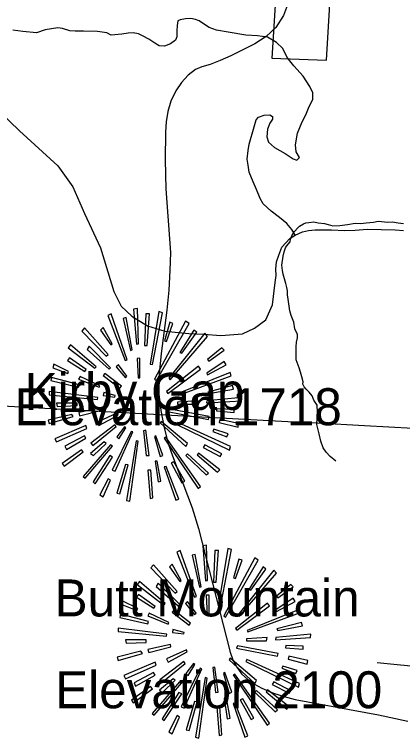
# Model space of a CAD drawing. Extents: x 1159738 to 1321356, y 736314 to 882035.
# Drawn here: x 1224350 to 1226659, y 842192 to 846508 of the extents above; entities that cross this region are included whole.
import ezdxf

# ---------------------------------------------------------------- set-up
doc = ezdxf.new("R2010")
doc.units = 0
for name, color, linetype in [('Exist Boundary Land Use Forest National US Forest Service', 7, 'Continuous'), ('Exist Geographical Mountain Summit CELL', 7, 'Continuous'), ('Exist Geographical Mountain Summit Elevation Number Label', 7, 'Continuous'), ('Exist Geographical Mountain Summit Label', 7, 'Continuous'), ('Exist Hydrographic Misc Water Feature', 7, 'Continuous'), ('Exist Road Non-System Type 51', 7, 'Continuous'), ('Exist Road Secondary Type 51 Attributed', 7, 'Continuous')]:
    doc.layers.add(name, color=color, linetype=linetype)

msp = doc.modelspace()

# ---------------------------------------------------------------- linework, layer by layer
at = {"layer": 'Exist Boundary Land Use Forest National US Forest Service'}
for points in [[(1226021.6, 848462.6), (1225882.7, 846247.5), (1226206.6, 846236.5), (1226337.9, 848437.2)], [(1227011.7, 844027.5), (1226432.6, 844058.8), (1226154.5, 844073.9), (1226013, 844081.6), (1225464.8, 844111.3), (1224278.6, 844175.5), (1224193.6, 843593.4), (1224155, 843583.6), (1224048.7, 843556.4), (1223943.6, 843530.4), (1223596.6, 843427.5), (1223156.6, 843291.5), (1223142.1, 843292.5), (1222883.7, 843311.4), (1222573.6, 843321.4), (1222576.9, 843378.1), (1222612, 844002.3), (1222657.6, 844811.5), (1222669.3, 845010), (1222717.6, 845830.6), (1222731.6, 846066.5), (1222767.3, 846707.3)]]:
    msp.add_lwpolyline(points, dxfattribs=at)
at = {"layer": 'Exist Geographical Mountain Summit CELL'}
for points in [[(1224904.9, 844716.1), (1225009.6, 844448.6), (1225021.3, 844452.7), (1224925.4, 844726.2)], [(1225059.1, 844753.7), (1225075.3, 844545.8), (1225088.1, 844547.4), (1225082.5, 844758.1)], [(1225123.2, 844537.3), (1225138.9, 844537.3), (1225153.5, 844726.2), (1225131.7, 844726.2)], [(1225171.1, 844423.7), (1225230.7, 844732), (1225208.8, 844739.2), (1225158, 844426.8)], [(1225040.2, 844508.2), (1225050.3, 844511), (1225014.1, 844702.8), (1224996.7, 844698.5)], [(1225184.1, 844336.6), (1225195.8, 844329.4), (1225390.4, 844667.9), (1225368.6, 844682.6)], [(1225242.1, 844564.7), (1225255.4, 844560.2), (1225293.2, 844667.9), (1225274.3, 844675.1)], [(1224750.9, 844623), (1224894.8, 844473.2), (1224908.1, 844483.3), (1224767.1, 844641.9)], [(1224861.3, 844628.8), (1224923.8, 844541.6), (1224931.1, 844547.4), (1224877.5, 844644.8)], [(1225418.1, 844628.8), (1225333.9, 844495), (1225345.6, 844490.5), (1225435.4, 844615.8)], [(1225268.4, 844342.4), (1225277.2, 844333.7), (1225499.5, 844590.8), (1225483.5, 844609.9)], [(1224669.5, 844524), (1224828, 844401.9), (1224836.8, 844410.8), (1224684.1, 844541.6)], [(1224782.8, 844512.3), (1224913.7, 844396.2), (1224922.5, 844404.8), (1224794.5, 844532.8)], [(1225499.5, 844454.3), (1225506.9, 844444.2), (1225598.4, 844509.4), (1225583.8, 844524)], [(1224665.2, 844448.6), (1224768.4, 844383), (1224777.2, 844393.5), (1224676.7, 844464.4)], [(1225080.9, 844460.3), (1225086.5, 844343.8), (1225096.9, 844345.1), (1225096.9, 844461.5)], [(1224578.1, 844404.8), (1224667.9, 844370.1), (1224672.4, 844381.8), (1224583.8, 844425.3)], [(1224956, 844410.8), (1225011.2, 844345.1), (1225019.7, 844353.9), (1224968.9, 844422.5)], [(1225255.4, 844262.4), (1225262.6, 844252.3), (1225457.2, 844396.2), (1225444.4, 844413.6)], [(1225499.5, 844362.9), (1225609.9, 844422.5), (1225598.4, 844442.6), (1225493.9, 844373)], [(1224877.5, 844358.4), (1224977.8, 844282.6), (1224986.2, 844294.3), (1224887.6, 844371.3)], [(1225323.5, 844250.9), (1225327.9, 844241.9), (1225640.5, 844356.8), (1225633.3, 844375.7)], [(1224566.4, 844327.8), (1224732, 844290), (1224736.5, 844303.1), (1224570.9, 844346.7)], [(1224732, 844336.6), (1224854.1, 844288.7), (1224858.6, 844297.2), (1224740.8, 844352.8)], [(1225506.9, 844250.9), (1225653.8, 844277), (1225647.9, 844298.8), (1225501.1, 844259.7)], [(1224556, 844243.5), (1224844, 844215.8), (1224845.3, 844227.5), (1224556, 844263.7)], [(1224878.8, 844239.2), (1224947.2, 844230.4), (1224948.8, 844239.2), (1224881.8, 844256.5)], [(1225319.5, 844200.1), (1225319.5, 844188.4), (1225439.9, 844188.4), (1225442.8, 844208.6)], [(1225492.3, 844195.6), (1225701.7, 844208.6), (1225703, 844227.5), (1225493.9, 844208.6)], [(1224604.3, 844173.8), (1224723.2, 844179.6), (1224723.2, 844194), (1224599.9, 844194)], [(1224733.6, 844137.6), (1224737.8, 844118.6), (1224870.3, 844152), (1224867.4, 844166.6)], [(1225261, 844144.8), (1225504, 844096.9), (1225508.3, 844114.2), (1225265.5, 844159.2)], [(1225551.9, 844147.7), (1225658, 844138.7), (1225658, 844156.2), (1225553.5, 844160.5)], [(1224550.4, 844092.4), (1224556, 844071.9), (1224700.1, 844114.2), (1224691.3, 844127.2)], [(1224844, 844080.8), (1224852.8, 844061.8), (1224967.7, 844122.7), (1224963.3, 844136)], [(1225216.3, 844076.4), (1225370.2, 843935.3), (1225380.3, 843952.8), (1225223.5, 844085.2)], [(1225316.3, 844066.3), (1225629, 843913.5), (1225636.2, 843935.3), (1225322.3, 844077.9)], [(1225568.1, 844079.1), (1225681.2, 844050.2), (1225684.1, 844071.9), (1225572.1, 844096.9)], [(1224589.4, 843981.7), (1224599.9, 843963.2), (1224781.5, 844042.9), (1224775.6, 844061.8)], [(1224804.6, 843955.8), (1224816.3, 843941.1), (1224954.4, 844054.6), (1224947.2, 844064.7)], [(1224931.1, 843795.9), (1224948.8, 843788.7), (1225054.8, 844022.4), (1225044.7, 844025.6)], [(1224958.9, 843993.4), (1224971.8, 843981.7), (1225012.5, 844047.3), (1225005.2, 844053)], [(1225118.7, 844030), (1225134.6, 843881.8), (1225152.2, 843882.9), (1225131.7, 844032.9)], [(1225530.1, 844025.6), (1225614.4, 843993.4), (1225621.6, 844011.1), (1225535.9, 844038.5)], [(1224659.4, 843918), (1224775.6, 843984.8), (1224767.1, 843999.4), (1224650.6, 843938.2)], [(1225182.8, 843995), (1225217.6, 843875.7), (1225233.6, 843882.9), (1225191.3, 843999.4)], [(1225240.8, 843986.1), (1225442.8, 843686.8), (1225457.2, 843698.4), (1225250.9, 843990.6)], [(1224758.3, 843756.5), (1224769.8, 843746.4), (1224932.7, 843936.9), (1224921, 843945.4)], [(1224819.5, 843881.8), (1224896.4, 843954.2), (1224883.1, 843963.2), (1224801.7, 843894.6)], [(1225016.8, 843614.3), (1225035.7, 843609.8), (1225086.5, 843967.2), (1225073.7, 843970.4)], [(1225473.4, 843929.7), (1225573.7, 843877.3), (1225583.8, 843891.9), (1225482.2, 843945.4)], [(1224634.6, 843835), (1224646.2, 843819), (1224759.7, 843903.4), (1224749.3, 843916.4)], [(1225437, 843885.8), (1225559.1, 843782.6), (1225572.1, 843797.2), (1225444.4, 843896.2)], [(1224918.2, 843881.8), (1224817.9, 843724.6), (1224830.7, 843714.5), (1224934.2, 843872.8)], [(1225370.2, 843882.9), (1225490.7, 843766.6), (1225504, 843777), (1225379.1, 843893)], [(1224977.8, 843654.9), (1225025.7, 843826.2), (1225011.2, 843827.8), (1224960.1, 843659)], [(1225221.9, 843729), (1225200.1, 843848.3), (1225187, 843848.3), (1225204.6, 843724.6)], [(1225240.8, 843814.8), (1225310.6, 843615.5), (1225327.9, 843622.7), (1225252.5, 843817.7)], [(1225282.8, 843837.9), (1225346.9, 843720.1), (1225363, 843729), (1225297.7, 843843.8)], [(1225143.4, 843795.9), (1225158, 843626), (1225174, 843630), (1225160.7, 843795.9)], [(1224858.6, 843647.6), (1224877.5, 843636), (1224921, 843734.7), (1224908.1, 843743.5)], [(1225470.2, 843344), (1225486.3, 843136.1), (1225499.2, 843137.7), (1225493.5, 843348.4)], [(1225315.9, 843306.4), (1225420.7, 843038.9), (1225432.4, 843043), (1225336.4, 843316.5)], [(1225451.3, 843098.4), (1225461.3, 843101.3), (1225425.1, 843293.1), (1225407.7, 843288.8)], [(1225534.2, 843127.6), (1225549.9, 843127.6), (1225564.5, 843316.5), (1225542.7, 843316.5)], [(1225582.1, 843014), (1225641.7, 843322.2), (1225619.8, 843329.5), (1225569, 843017.1)], [(1225595.1, 842926.9), (1225606.8, 842919.7), (1225801.4, 843258.2), (1225779.7, 843272.9)], [(1225653.1, 843155), (1225666.4, 843150.5), (1225704.2, 843258.2), (1225685.3, 843265.4)], [(1225161.9, 843213.3), (1225305.8, 843063.5), (1225319.1, 843073.6), (1225178.1, 843232.2)], [(1225272.3, 843219.1), (1225334.8, 843131.9), (1225342.2, 843137.7), (1225288.5, 843235.1)], [(1225829.2, 843219.1), (1225744.9, 843085.3), (1225756.6, 843080.8), (1225846.5, 843206.1)], [(1225679.4, 842932.6), (1225688.2, 842924), (1225910.5, 843181.1), (1225894.5, 843200.2)], [(1225080.6, 843114.3), (1225239, 842992.2), (1225247.8, 843001), (1225095.1, 843131.9)], [(1225193.8, 843102.6), (1225324.7, 842986.5), (1225333.5, 842995.1), (1225205.5, 843123.1)], [(1225910.5, 843044.6), (1225917.9, 843034.5), (1226009.4, 843099.7), (1225994.8, 843114.3)], [(1225076.2, 843038.9), (1225179.4, 842973.3), (1225188.2, 842983.7), (1225087.8, 843054.7)], [(1225491.9, 843050.6), (1225497.6, 842934.1), (1225508, 842935.4), (1225508, 843051.8)], [(1225910.5, 842953.2), (1226020.9, 843012.7), (1226009.4, 843032.9), (1225904.9, 842963.2)], [(1224989.1, 842995.1), (1225079, 842960.4), (1225083.4, 842972.1), (1224994.9, 843015.6)], [(1225367, 843001), (1225422.3, 842935.4), (1225430.7, 842944.2), (1225380, 843012.7)], [(1225666.4, 842852.7), (1225673.6, 842842.6), (1225868.2, 842986.5), (1225855.4, 843003.9)], [(1225288.5, 842948.7), (1225388.8, 842872.9), (1225397.3, 842884.6), (1225298.6, 842961.6)], [(1225734.5, 842841.2), (1225739, 842832.2), (1226051.5, 842947.1), (1226044.3, 842966)], [(1224977.4, 842918.1), (1225143, 842880.3), (1225147.5, 842893.4), (1224981.9, 842937)], [(1225143, 842926.9), (1225265.1, 842879), (1225269.6, 842887.5), (1225151.8, 842943.1)], [(1225917.9, 842841.2), (1226064.8, 842867.3), (1226058.9, 842889.1), (1225912.1, 842850)], [(1224967, 842833.8), (1225255, 842806.1), (1225256.3, 842817.8), (1224967, 842854)], [(1225289.8, 842829.5), (1225358.2, 842820.7), (1225359.8, 842829.5), (1225292.8, 842846.8)], [(1225903.3, 842785.9), (1226112.7, 842798.9), (1226114, 842817.8), (1225904.9, 842798.9)], [(1225015.4, 842764.1), (1225134.2, 842769.9), (1225134.2, 842784.3), (1225010.9, 842784.3)], [(1225730.5, 842790.4), (1225730.5, 842778.7), (1225850.9, 842778.7), (1225853.8, 842798.9)], [(1225144.6, 842727.9), (1225148.8, 842708.9), (1225281.3, 842742.3), (1225278.4, 842756.9)], [(1225672, 842735.1), (1225915, 842687.2), (1225919.3, 842704.5), (1225676.5, 842749.5)], [(1225962.9, 842738), (1226069, 842729), (1226069, 842746.5), (1225964.5, 842750.8)], [(1224961.4, 842682.7), (1224967, 842662.2), (1225111.2, 842704.5), (1225102.3, 842717.5)], [(1225255, 842671), (1225263.8, 842652.1), (1225378.7, 842713), (1225374.4, 842726.3)], [(1225979.1, 842669.4), (1226092.2, 842640.4), (1226095.1, 842662.2), (1225983.1, 842687.2)], [(1225000.5, 842572), (1225010.9, 842553.5), (1225192.5, 842633.2), (1225186.6, 842652.1)], [(1225215.6, 842546.1), (1225227.3, 842531.4), (1225365.4, 842644.9), (1225358.2, 842655)], [(1225369.9, 842583.7), (1225382.8, 842572), (1225423.5, 842637.6), (1225416.2, 842643.3)], [(1225627.3, 842666.7), (1225781.3, 842525.6), (1225791.4, 842543), (1225634.5, 842675.5)], [(1225727.3, 842656.6), (1226040, 842503.8), (1226047.2, 842525.6), (1225733.4, 842668.2)], [(1225342.2, 842386.2), (1225359.8, 842379), (1225465.8, 842612.7), (1225455.7, 842615.9)], [(1225529.7, 842620.3), (1225545.6, 842472.1), (1225563.2, 842473.2), (1225542.7, 842623.1)], [(1225941.1, 842615.9), (1226025.4, 842583.7), (1226032.6, 842601.4), (1225946.9, 842628.8)], [(1225070.5, 842508.3), (1225186.6, 842575.1), (1225178.1, 842589.7), (1225061.7, 842528.5)], [(1225427.9, 842204.6), (1225446.8, 842200.1), (1225497.6, 842557.5), (1225484.7, 842560.7)], [(1225593.8, 842585.3), (1225628.6, 842466), (1225644.6, 842473.2), (1225602.3, 842589.7)], [(1225651.8, 842576.4), (1225853.8, 842277.1), (1225868.2, 842288.7), (1225661.9, 842580.9)], [(1225169.3, 842346.8), (1225180.8, 842336.7), (1225343.8, 842527.2), (1225332.1, 842535.7)], [(1225230.5, 842472.1), (1225307.4, 842544.5), (1225294.1, 842553.5), (1225212.7, 842484.9)], [(1225884.4, 842520), (1225984.7, 842467.6), (1225994.8, 842482.2), (1225893.2, 842535.7)], [(1225045.6, 842425.3), (1225057.2, 842409.3), (1225170.7, 842493.7), (1225160.3, 842506.7)], [(1225329.2, 842472.1), (1225228.9, 842314.9), (1225241.7, 842304.8), (1225345.2, 842463.1)], [(1225781.3, 842473.2), (1225901.7, 842356.9), (1225915, 842367.3), (1225790.1, 842483.3)], [(1225848.1, 842476.1), (1225970.1, 842372.9), (1225983.1, 842387.5), (1225855.4, 842486.5)], [(1225632.9, 842319.3), (1225611.1, 842438.6), (1225598, 842438.6), (1225615.6, 842314.9)], [(1225693.8, 842428.2), (1225757.9, 842310.4), (1225774.1, 842319.3), (1225708.7, 842434.1)], [(1225388.8, 842245.2), (1225436.7, 842416.5), (1225422.3, 842418.1), (1225371.2, 842249.2)], [(1225554.4, 842386.2), (1225569, 842216.2), (1225585, 842220.2), (1225571.7, 842386.2)], [(1225651.8, 842405.1), (1225721.7, 842205.8), (1225739, 842213), (1225663.5, 842408)], [(1225269.6, 842237.9), (1225288.5, 842226.3), (1225332.1, 842325), (1225319.1, 842333.8)]]:
    msp.add_lwpolyline(points, close=True, dxfattribs=at)
at = {"layer": 'Exist Hydrographic Misc Water Feature'}
for points in [[(1225975.6, 846565.7), (1225951.6, 846500.7), (1225905.6, 846430.7), (1225847.6, 846376.4), (1225779.6, 846332.3), (1225638.6, 846261.5), (1225574.6, 846232.9), (1225514.6, 846210.2)], [(1225514.6, 846210.2), (1225465.6, 846196.6), (1225426.6, 846180), (1225384.6, 846146.9), (1225344.6, 846102.6), (1225309.6, 846052.6), (1225280.6, 845991.6), (1225262.6, 845930.3), (1225253.6, 845868.7), (1225249.6, 845806.6), (1225246.6, 845642), (1225251.6, 845469.9), (1225277.7, 845090.9), (1225275.6, 844983.8), (1225268.6, 844866.1), (1225257.7, 844746.7), (1225222.6, 844489.3), (1225210.6, 844367.6), (1225209.7, 844246.7), (1225220.6, 844149.5), (1225240.6, 844047.6), (1225265.7, 843953.8), (1225289.6, 843880.8), (1225407.7, 843570.8), (1225445.7, 843448.1), (1225633.7, 842712.1), (1225650.6, 842665.9), (1225672.7, 842622.3), (1225701.7, 842582.7), (1225756.7, 842533.9), (1225822.7, 842496.3), (1225890.7, 842467.8), (1225955.7, 842446.7), (1226020.7, 842429.8), (1226516.7, 842338.3)], [(1226263.1, 843848.6), (1226229.9, 843875.5), (1226204.5, 843902.1), (1226187.3, 843928.6), (1226174.1, 843967), (1226163.3, 844011.3), (1226148.8, 844067.7), (1226151.7, 844103.6), (1226152.6, 844139.6), (1226151.8, 844181.7), (1226132.5, 844212.2), (1226121.1, 844236.5), (1226103.6, 844259), (1226086.2, 844277.4), (1226074.5, 844291.8), (1226066.9, 844306), (1226067.3, 844319.9), (1226060, 844350.2), (1226052.7, 844378.4), (1226045.4, 844404.5), (1226026.5, 844451.1), (1226025.9, 844501.1), (1226026.6, 844529.1), (1226029.3, 844557.1), (1226034, 844583), (1226034.5, 844603), (1226019.2, 844635.4), (1226012.4, 844675.6), (1225997.4, 844716), (1225988.2, 844744.3), (1225983.1, 844784.4), (1225979.9, 844812.6), (1225974.5, 844838.7), (1225975.1, 844862.7), (1225971.6, 844882.8), (1225964.3, 844907), (1225957, 844933.2), (1225949.6, 844961.5), (1225944.3, 844983.5), (1225941, 845015.7), (1225948.5, 845069.5), (1225955.1, 845095.4), (1225963.8, 845119.2), (1225970, 845129), (1225990.6, 845154.5), (1225993.2, 845170.5), (1226001.6, 845190.2), (1226016.2, 845215.9), (1226036.9, 845237.4), (1226047.1, 845247.1), (1226069.5, 845260.6), (1226083.6, 845268.2), (1226101.8, 845269.7), (1226131.9, 845272.9), (1226157.7, 845268.3), (1226195.7, 845263.2), (1226217.5, 845256.7), (1226245.3, 845250), (1226287.4, 845250.9), (1226331.5, 845257.8), (1226377.8, 845264.6), (1226411.8, 845263.7), (1226443.9, 845266.9), (1226486, 845271.8), (1226514.1, 845277.1), (1226572.1, 845271.6), (1226600.1, 845272.9), (1226634, 845268), (1226665.9, 845263.1)], [(1226508.7, 842649.3), (1227107.7, 842591.4), (1227695.7, 842750.3), (1228545.7, 842736.5), (1228756.7, 842824.2), (1228909.7, 842936.1), (1229051.7, 842966), (1229201.7, 842936.8), (1229340.8, 842848.6), (1229577.7, 842643.6), (1229879.7, 842417.7), (1230349.7, 842191.6), (1230842.8, 842217.9), (1231060.7, 842279.1), (1231838.8, 842719.8), (1231982.8, 842772.7)], [(1226516.7, 842338.3), (1226691.7, 842301.5)]]:
    msp.add_lwpolyline(points, dxfattribs=at)
at = {"layer": 'Exist Road Non-System Type 51'}
msp.add_lwpolyline([(1226021.6, 845194), (1226000.2, 845227.6), (1225972, 845262.4), (1225926.4, 845300), (1225878.2, 845337.6), (1225829.9, 845380.5), (1225812.5, 845411.3), (1225789.7, 845465), (1225771, 845511.9), (1225746.8, 845568.3), (1225740.1, 845609.8), (1225734.8, 845646.1), (1225741.5, 845697), (1225746.8, 845735.9), (1225776.3, 845839.6), (1225788.4, 845879.9), (1225803.2, 845897.3), (1225835.3, 845908), (1225870.2, 845909.4), (1225886.3, 845901.3), (1225886.3, 845883.9), (1225870.2, 845859.8), (1225856.8, 845824.9), (1225851.4, 845779.3), (1225862.1, 845747.1), (1225898.3, 845714.9), (1225961.3, 845680), (1226008.2, 845647.8), (1226029.7, 845641.1), (1226045.8, 845657.2), (1226025.7, 845689.4), (1226023, 845732.3), (1226035, 845802.1), (1226061.8, 845867.8), (1226083.3, 845909.4), (1226100.7, 845949.6), (1226126.2, 846003.3), (1226124.8, 846040.4), (1226107.4, 846079.3), (1226068.5, 846141), (1226012.3, 846202.7), (1225973.4, 846251), (1225946.6, 846304.6), (1225909, 846340.8), (1225856.8, 846373), (1225796.5, 846379.7), (1225726.8, 846385.1), (1225620.9, 846402.6), (1225552.5, 846414.6), (1225509.6, 846429.4), (1225474.8, 846452.2), (1225449.8, 846468.9), (1225427, 846476.9), (1225398.8, 846483.7), (1225368, 846481), (1225335.8, 846475.6), (1225322.4, 846468.9), (1225318.4, 846442.1), (1225317.1, 846411.2), (1225317.1, 846373.7), (1225309, 846354.9), (1225278.2, 846333.4), (1225242, 846320), (1225211.2, 846321.4), (1225185.7, 846337.4), (1225149.5, 846361.6), (1225116, 846377.7), (1225087.9, 846392.4), (1225057, 846397.8), (1225026.2, 846396.5), (1224988.7, 846389.8), (1224925.7, 846384.4), (1224899.7, 846399.3), (1224843.4, 846406), (1224761.6, 846407.4), (1224710.7, 846408.7), (1224679.9, 846410.1), (1224635.6, 846423.5), (1224607.5, 846427.5), (1224532.4, 846415.4), (1224481.5, 846398), (1224399.7, 846406), (1224340.8, 846414.1)], dxfattribs=at)
at = {"layer": 'Exist Road Secondary Type 51 Attributed'}
for points in [[(1224071.9, 846110.2), (1224379.1, 845814.3), (1224608.3, 845606.6), (1224697.8, 845481.2), (1224765.8, 845323.6), (1224862.5, 845119.4), (1224941.2, 844857.9), (1224984.2, 844772), (1225048.6, 844711.1), (1225141.7, 844653.8), (1225245.5, 844621.5), (1225387.6, 844609.1), (1225477.5, 844603.7), (1225578, 844597), (1225707.4, 844607.2), (1225779, 844639.4), (1225847, 844689.6), (1225886.4, 844779.1), (1225902, 844912.7), (1225907.3, 844952.9), (1225906, 844991.8), (1225908.7, 845034.7), (1225923.4, 845075), (1225940.9, 845123.3), (1225989.1, 845174.2), (1226021.6, 845194), (1226064.2, 845214.5), (1226099, 845221.2)], [(1226099, 845221.2), (1226139.2, 845226.5), (1226192.8, 845225.2), (1226237.1, 845225.2), (1226313.5, 845222.5), (1226377.8, 845223.9), (1226448.9, 845229.2), (1226616.7, 845225.2), (1226666.3, 845222.5)]]:
    msp.add_lwpolyline(points, dxfattribs=at)

# ---------------------------------------------------------------- texts
at = {"layer": 'Exist Geographical Mountain Summit Elevation Number Label'}
for s, p in [('Elevation 1718', (1224351.6, 844062.6)), ('Elevation 2100', (1224592.4, 842377.7))]:
    msp.add_text(s, height=220, dxfattribs=at).set_placement(p)
at = {"layer": 'Exist Geographical Mountain Summit Label'}
for s, p in [('Kirby Gap', (1224411.2, 844153.5)), ('Butt Mountain', (1224589, 842924.4))]:
    msp.add_text(s, height=220, dxfattribs=at).set_placement(p)

doc.saveas('drawing.dxf')
